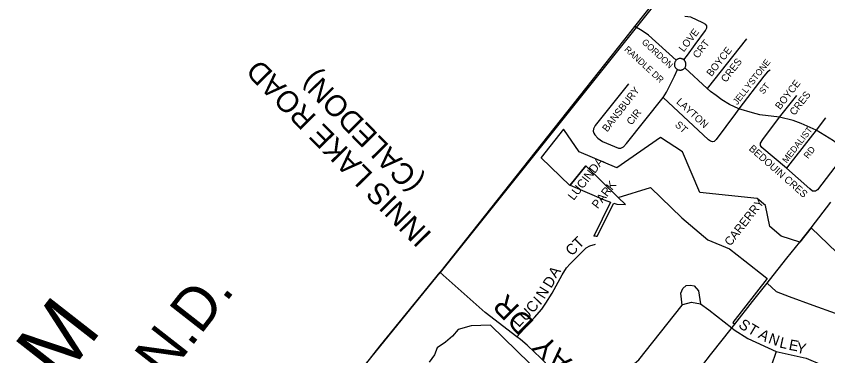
# Model space of a CAD drawing. Extents: x 586326 to 623965, y 4819854 to 4857850.
# Drawn here: x 599649 to 601554, y 4850283 to 4851080 of the extents above; entities that cross this region are included whole.
import ezdxf

# ---------------------------------------------------------------- set-up
doc = ezdxf.new("R2010")
doc.units = 0
for name, color, linetype in [('Grid Lbls', 7, 'Continuous'), ('Lots_Concessions', 7, 'Continuous'), ('Major Rds and Hwys', 7, 'Continuous'), ('Major Rds Lbls', 7, 'Continuous'), ('Minor Rd Lbls', 7, 'Continuous'), ('Minor Rds', 7, 'Continuous'), ('Municipal Bdry', 7, 'Continuous'), ('Park Lbls', 7, 'Continuous'), ('Park Outlines', 7, 'Continuous'), ('Proposed Secondary Rds', 7, 'Continuous')]:
    doc.layers.add(name, color=color, linetype=linetype)

msp = doc.modelspace()

# ---------------------------------------------------------------- linework, layer by layer
at = {"layer": 'Lots_Concessions'}
for p, q in [((601515.1, 4850583.6), (601561.8, 4850643.7)), ((601488.5, 4850550.2), (601515.1, 4850583.6)), ((601458.4, 4850512.4), (601488.5, 4850550.2)), ((601417.2, 4850460.5), (601458.4, 4850512.4)), ((601411.9, 4850453.8), (601417.2, 4850460.5)), ((601377.7, 4850410.7), (601411.9, 4850453.8)), ((601336, 4850357.6), (601377.7, 4850410.7)), ((601309.4, 4850323.8), (601336, 4850357.6)), ((601279, 4850285.2), (601309.4, 4850323.8)), ((601239.3, 4850234.5), (601279, 4850285.2))]:
    msp.add_line(p, q, dxfattribs=at)
at = {"layer": 'Major Rds and Hwys'}
for points in [[(601101.5, 4851056), (601502.4, 4851561.6)], [(600644.5, 4850479), (601075.7, 4851023.1), (601101.5, 4851056)], [(600197.7, 4849922.8), (600212.7, 4849942.4), (600451.3, 4850240.7), (600644.5, 4850479)], [(600824.5, 4850327.9), (600749.7, 4850384.7), (600644.5, 4850479)], [(600955.9, 4850196.6), (600932.6, 4850221.9), (600904.1, 4850253.3), (600879, 4850278.9), (600865.9, 4850291.9), (600848.4, 4850307.8), (600832.6, 4850321.1), (600824.5, 4850327.9)]]:
    msp.add_lwpolyline(points, dxfattribs=at)
at = {"layer": 'Minor Rds'}
for points in [[(601216.6, 4850977.6), (601225.2, 4850988.7), (601242.6, 4851014), (601267, 4851046.4), (601270.7, 4851052.8), (601270.4, 4851057.2), (601267.9, 4851060.6), (601261.1, 4851064.9), (601232.7, 4851077.9), (601218.3, 4851079.3)], [(601363.2, 4851027), (601271, 4850910.2)], [(601168, 4850889.6), (601175.7, 4850901.7), (601194.2, 4850939.6), (601201.6, 4850955.1)], [(601418.9, 4850953.6), (601412.5, 4850949.5), (601404, 4850939.3), (601345.7, 4850863)], [(601086.3, 4850921.4), (601008.3, 4850823.3), (601004, 4850815.5), (601003.6, 4850810.3), (601004.1, 4850808)], [(601441.1, 4850843.2), (601482, 4850894.2)], [(601004.1, 4850808), (601004.7, 4850805.7), (601007, 4850801.6), (601014.2, 4850794.1), (601025.3, 4850786.4), (601062.6, 4850770.7), (601068.7, 4850770.1), (601074.7, 4850773.7), (601081.6, 4850781.3), (601168, 4850889.6)], [(601337.6, 4850852), (601292.3, 4850791.1), (601287.7, 4850786.3), (601284, 4850785.1), (601278.6, 4850786.5), (601274.3, 4850789.9), (601168, 4850889.6)], [(601345.7, 4850863), (601337.6, 4850852)], [(601402.2, 4850791), (601441.1, 4850843.2)], [(601549.1, 4850841.8), (601527.1, 4850812.6)], [(601527.1, 4850812.6), (601465, 4850733.6)], [(601457.1, 4850723.5), (601399.6, 4850771.7), (601396.4, 4850777), (601396.3, 4850782.2), (601402.2, 4850791)], [(601599.2, 4850762.3), (601530, 4850672.6)], [(601465, 4850733.6), (601457.1, 4850723.5)], [(601530, 4850672.6), (601525.2, 4850669.4), (601518.2, 4850669.3), (601511.8, 4850674.8), (601457.1, 4850723.5)], [(600824.5, 4850327.9), (600866, 4850372.7), (600882.9, 4850392.9), (600892.1, 4850406.6), (600906.9, 4850429.9), (600930.8, 4850473.3), (600940.7, 4850489.5), (600949.1, 4850498.8), (600986.9, 4850536.3), (600995.5, 4850541), (601008.6, 4850545.1)], [(601212.4, 4850402), (601209.1, 4850430.1), (601213.9, 4850441.1), (601221.9, 4850447.9), (601232, 4850449.1), (601240.9, 4850447.3), (601251, 4850435.9), (601255.3, 4850404.9)], [(600955.9, 4850196.6), (600985.1, 4850224.3), (600990.9, 4850229.1), (600999.4, 4850234.5), (601009.1, 4850238.1), (601019.4, 4850240.6), (601051.5, 4850243.5), (601070.3, 4850248.4), (601094.7, 4850260.6), (601110.9, 4850273.9), (601194.1, 4850379.5), (601212.4, 4850402)], [(601212.4, 4850402), (601213.8, 4850403.7), (601234.1, 4850408.8), (601255.3, 4850404.9)], [(601255.3, 4850404.9), (601275, 4850391), (601328.8, 4850348.6), (601334.8, 4850343.9), (601366.6, 4850323.5), (601432.9, 4850293.1)], [(601432.9, 4850293.1), (601409.5, 4850224.2), (601358.7, 4850125.3)], [(601432.9, 4850293.1), (601503.5, 4850277.9), (601540.5, 4850261.7), (601566.6, 4850239.3), (601597.2, 4850201.3), (601620.3, 4850169.9), (601649, 4850144), (601741.3, 4850068.9)]]:
    msp.add_lwpolyline(points, dxfattribs=at)
at = {"layer": 'Municipal Bdry'}
for p, q in [((600644.7, 4850478.8), (601510.2, 4851560)), ((600503.7, 4850306.3), (600644, 4850479.3)), ((600644, 4850479.3), (600644.7, 4850478.8)), ((600378, 4850148.7), (600503.7, 4850306.3))]:
    msp.add_line(p, q, dxfattribs=at)
at = {"layer": 'Park Outlines'}
for points in [[(601953, 4850163.4), (601515.1, 4850583.6), (601488.5, 4850550.2), (601445, 4850564), (601418.3, 4850586.7), (601408.3, 4850636), (601388.4, 4850652.5), (601253.6, 4850666.5), (601212.9, 4850761.8), (601161.9, 4850795.1), (601058.8, 4850724.6), (600970.5, 4850762.1), (600934.4, 4850814.6), (600934.2, 4850814.8), (600881.4, 4850748.3), (600881.6, 4850748.1), (600948.9, 4850682.5), (600949.6, 4850683.3), (600985.9, 4850729), (601062.3, 4850654.7), (601138.4, 4850677.9), (601211.5, 4850606.7), (601273, 4850555.5), (601323.5, 4850534.1), (601359.4, 4850505.9), (601407.3, 4850468.2), (601412.1, 4850464.4), (601331.2, 4850361.4), (601336, 4850357.6), (601377.7, 4850410.7), (601411.9, 4850453.8), (601432.8, 4850433.8), (601463.5, 4850422.6), (601519.1, 4850402.3), (601571.6, 4850383.1)], [(601007.2, 4850116.8), (600762.7, 4850354.8), (600717.4, 4850353.6), (600686.3, 4850344.6), (600673, 4850329.2), (600657, 4850315), (600637.5, 4850301.9), (600630.9, 4850285.1), (600618.4, 4850267.9)]]:
    msp.add_lwpolyline(points, dxfattribs=at)
msp.add_lwpolyline([(600985.9, 4850729), (600949.6, 4850683.3), (601029, 4850649.2), (601044.5, 4850643.7), (601005.1, 4850564.2), (601007.8, 4850564.4), (601010.5, 4850564.3), (601013.2, 4850563.8), (601051.6, 4850641.2), (601058.7, 4850638.7), (601079.1, 4850638.4), (601062.3, 4850654.7)], close=True, dxfattribs=at)
at = {"layer": 'Proposed Secondary Rds'}
for points in [[(601198, 4850976.6), (601133.7, 4851035.7), (601118.9, 4851046.1), (601101.5, 4851056)], [(601198, 4850976.6), (601197.2, 4850975.7), (601196.5, 4850974.7), (601195.8, 4850973.7), (601195.3, 4850972.6), (601194.9, 4850971.5), (601194.6, 4850970.3), (601194.3, 4850969.1), (601194.2, 4850967.9), (601194.2, 4850966.7), (601194.3, 4850965.5), (601194.5, 4850964.3), (601194.8, 4850963.2), (601195.2, 4850962), (601195.7, 4850960.9), (601196.3, 4850959.9), (601197, 4850958.9), (601197.8, 4850958), (601198.6, 4850957.1), (601199.5, 4850956.4), (601200.5, 4850955.7), (601201.6, 4850955.1)], [(601216.6, 4850977.6), (601215.6, 4850978.4), (601214.6, 4850979), (601213.5, 4850979.6), (601212.4, 4850980), (601211.2, 4850980.4), (601210.1, 4850980.6), (601208.9, 4850980.8), (601207.7, 4850980.8), (601206.5, 4850980.7), (601205.3, 4850980.6), (601204.1, 4850980.3), (601202.9, 4850979.9), (601201.8, 4850979.4), (601200.8, 4850978.9), (601199.8, 4850978.2), (601198.8, 4850977.4), (601198, 4850976.6)], [(601218.8, 4850959.1), (601219.5, 4850960.1), (601220.1, 4850961.2), (601220.5, 4850962.3), (601220.9, 4850963.5), (601221.2, 4850964.6), (601221.4, 4850965.8), (601221.4, 4850967), (601221.4, 4850968.3), (601221.3, 4850969.4), (601221, 4850970.6), (601220.6, 4850971.8), (601220.2, 4850972.9), (601219.6, 4850974), (601219, 4850975), (601218.3, 4850975.9), (601217.4, 4850976.8), (601216.6, 4850977.6)], [(601201.6, 4850955.1), (601202.7, 4850954.6), (601203.8, 4850954.2), (601205, 4850953.9), (601206.2, 4850953.7), (601207.4, 4850953.6), (601208.6, 4850953.6), (601209.8, 4850953.7), (601210.9, 4850953.9), (601212.1, 4850954.3), (601213.2, 4850954.7), (601214.3, 4850955.2), (601215.3, 4850955.8), (601216.3, 4850956.5), (601217.2, 4850957.3), (601218.1, 4850958.2), (601218.8, 4850959.1)], [(601271, 4850910.2), (601218.8, 4850959.1)], [(601291.9, 4850893.9), (601278.9, 4850903.7), (601271, 4850910.2)], [(601345.7, 4850863), (601323.6, 4850873.3), (601305.9, 4850883.8), (601291.9, 4850893.9)], [(601441.1, 4850843.2), (601395.1, 4850849), (601377.4, 4850853.6), (601345.7, 4850863)], [(601527.1, 4850812.6), (601491.9, 4850828.6), (601473.3, 4850835.1), (601441.1, 4850843.2)], [(601599.2, 4850762.3), (601567.7, 4850787.4), (601527.1, 4850812.6)]]:
    msp.add_lwpolyline(points, dxfattribs=at)

# ---------------------------------------------------------------- texts
at = {"layer": 'Grid Lbls'}
msp.add_text('M', height=144, rotation=52, dxfattribs=at).set_placement((599752.6, 4850216.5))
at = {"layer": 'Lots_Concessions'}
msp.add_text('CN 7 N.D.', height=100, rotation=52, dxfattribs=at).set_placement((599788.8, 4849956))
at = {"layer": 'Major Rds Lbls'}
for s, height, p in [('INNIS LAKE ROAD', 49.998, (600626.9, 4850569)), ('(CALEDON)', 50, (600607.2, 4850694.4)), ('GOREWAY  DR', 49.998, (601138.2, 4850087.3))]:
    msp.add_text(s, height=height, rotation=134.5275, dxfattribs=at).set_placement(p)
at = {"layer": 'Minor Rd Lbls'}
for s, height, rotation, p in [('LOVE', 17, 52.0267, (601216.1, 4850994.9)), ('CRT', 17, 52.0267, (601249.1, 4850979.8)), ('RANDLE DR', 15, 317.5082, (601075.5, 4851000.6)), ('GORDON', 15, 317.5082, (601116.4, 4851017.4)), ('BOYCE', 17, 52.0267, (601281.3, 4850937.2)), ('CRES', 17, 52.0267, (601315.2, 4850923.4)), ('JELLYSTONE', 15, 52.0267, (601341.9, 4850871.1)), ('BOYCE', 17, 52.0267, (601442.4, 4850859.7)), ('BANSBURY', 17, 52.0267, (601036.4, 4850807.3)), ('ST', 15, 52.0267, (601403.4, 4850895.9)), ('CRES', 17, 52.0267, (601476.3, 4850845.9)), ('LAYTON', 17, 317.5082, (601197.4, 4850877.4)), ('CIR', 17, 52.0267, (601093.6, 4850823.3)), ('ST', 17, 317.5082, (601194.2, 4850823.4)), ('MEDALIST', 15, 52.0267, (601457.8, 4850734.2)), ('BEDOUIN CRES', 17, 318.6748, (601367.7, 4850767.2)), ('RD', 15, 52.0267, (601508, 4850744.5)), ('CT', 25, 45, (600953.2, 4850516)), ('A', 25, 55.3049, (600916.1, 4850464.1)), ('D', 25, 58.1509, (600904.7, 4850440.1)), ('N', 25, 58.4355, (600888.7, 4850414.9)), ('I', 25, 46.3322, (600878.9, 4850400.9)), ('C', 25, 50.9058, (600862.4, 4850381.8)), ('U', 25, 44.0831, (600844.5, 4850362.6)), ('L', 25, 47.8357, (600829.2, 4850348.6)), ('S', 25, 322.5614, (601342.7, 4850352.2)), ('T', 25, 329.0363, (601364, 4850338.8)), ('A', 25, 329.0363, (601389, 4850326.7)), ('N', 25, 340.3462, (601413, 4850313.8)), ('L', 25, 347.7352, (601439.4, 4850303)), ('E', 25, 349.046, (601461.4, 4850297.6)), ('Y', 25, 349.046, (601479, 4850290.9))]:
    msp.add_text(s, height=height, rotation=rotation, dxfattribs=at).set_placement(p)
at = {"layer": 'Park Lbls'}
for s, p in [('LUCINDA', (600957.8, 4850646.6)), ('PARK', (601014.1, 4850626.8)), ('CARERRY', (601325.6, 4850539.4))]:
    msp.add_text(s, height=19.99, rotation=52, dxfattribs=at).set_placement(p)

doc.saveas('drawing.dxf')
